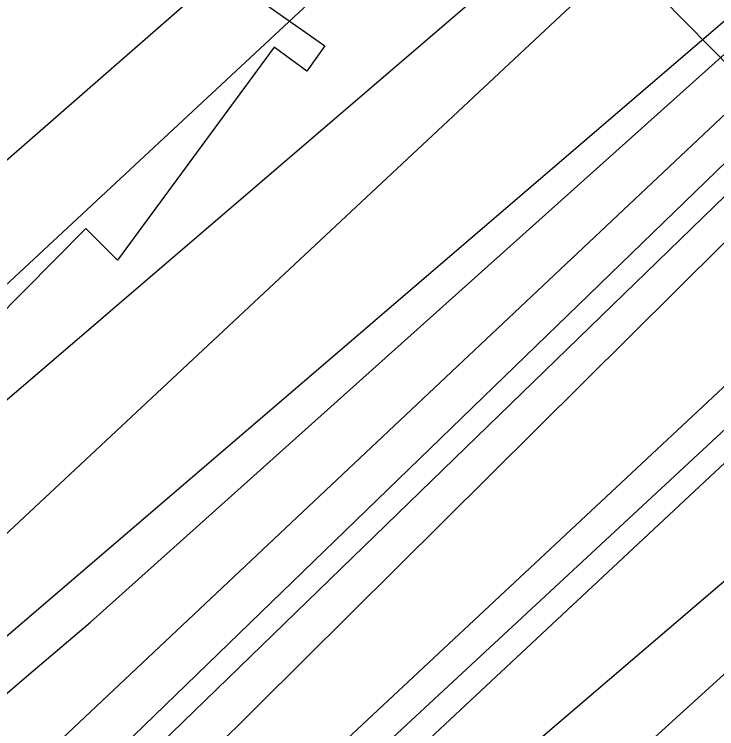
# Model space of a CAD drawing. Extents: x 3392644 to 3430565, y 576657 to 602123.
# Drawn here: x 3403397.8 to 3403704.1, y 585467.1 to 585778.8 of the extents above; entities that cross this region are included whole.
import ezdxf

# ---------------------------------------------------------------- set-up
doc = ezdxf.new("R2010")
doc.units = 0
for name, color, linetype in [('V-RIVR-EDGE', 7, 'Continuous'), ('V-RIVR-RANG', 7, 'Continuous'), ('V-RRAP-RVMT', 7, 'Continuous'), ('V-TOPO-DPTH', 7, 'Continuous'), ('V-TOPO-MAJR', 7, 'Continuous'), ('V-TOPO-MINR', 7, 'Continuous'), ('V-TOPO-WATR', 7, 'Continuous')]:
    doc.layers.add(name, color=color, linetype=linetype)

msp = doc.modelspace()

# ---------------------------------------------------------------- linework, layer by layer
at = {"layer": 'V-RIVR-EDGE'}
msp.add_spline([(3396775.14, 583083.89), (3396813.13, 583077.25), (3396878.17, 583066.49), (3396944.3, 583054.63), (3397040.4, 583038.31), (3397098.86, 583026.47), (3397143.44, 583017.58), (3397248.67, 583000.14), (3397318.11, 582991.93), (3397366.71, 582985.6), (3397425.56, 582983.99), (3397482.58, 582983.48), (3397505.25, 582983.79), (3397523.16, 582984.11), (3397535.58, 582982.98), (3397547.29, 582984.42), (3397553.5, 582984.4), (3397557.52, 582982.93), (3397564.81, 582974.5), (3397565.15, 582965), (3397563.3, 582955.5), (3397562.9, 582944.17), (3397563.63, 582940.51), (3397567.64, 582939.04), (3397569.83, 582934.65), (3397572, 582924.77), (3397574.55, 582922.94), (3397581.49, 582921.46), (3397584.79, 582923.64), (3397587.72, 582927.29), (3397589.58, 582941.18), (3397592.53, 582951.41), (3397596.2, 582957.61), (3397599.87, 582960.89), (3397604.64, 582968.56), (3397610.49, 582971.83), (3397617.81, 582975.47), (3397652.55, 582980.5), (3397688.01, 582979.68), (3397709.94, 582978.53), (3397734.79, 582976.64), (3397757.82, 582975.85), (3397782.68, 582977.62), (3397809.01, 582980.85), (3397835.7, 582984.44), (3397884.71, 582992.36), (3397923.1, 582994.82), (3397953.43, 582993.65), (3397988.88, 582988.44), (3398023.98, 582990.18), (3398046.29, 582997.44), (3398058.01, 583005.82), (3398070.83, 583016.02), (3398086.2, 583024.03), (3398111.07, 583028.35), (3398172.52, 583041.72), (3398207.99, 583048.58), (3398231.38, 583047.79), (3398261.36, 583049.18), (3398286.96, 583052.41), (3398312.56, 583059.29), (3398337.81, 583067.64), (3398383.51, 583070.45), (3398451.14, 583073.57), (3398464.66, 583070.98), (3398479.26, 583062.17), (3398495.66, 583042.02), (3398503.3, 583028.11), (3398512.79, 583021.51), (3398522.66, 583021.48), (3398535.48, 583032.42), (3398552.68, 583038.96), (3398566.94, 583038.56), (3398581.91, 583033.4), (3398603.84, 583032.25), (3398616.27, 583032.22), (3398624.31, 583030.01), (3398639.66, 583030.33), (3398675.85, 583031.71), (3398691.94, 583032.03), (3398705.09, 583030.9), (3398713.5, 583031.98), (3398731.78, 583032.67), (3398752.25, 583032.98), (3398769.08, 583035.5), (3398785.16, 583035.09), (3398791, 583033.62), (3398807.07, 583027), (3398820.95, 583021.84), (3398831.53, 583014.51), (3398866.59, 582999.07), (3398896.89, 582982.54), (3398913.68, 582974.09), (3398926.48, 582974.79), (3398937.8, 582972.94), (3398949.86, 582968.89), (3398961.91, 582965.2), (3398977.27, 582966.63), (3398994.46, 582970.97), (3399010.92, 582975.68), (3399021.17, 582979.68), (3399028.86, 582985.87), (3399040.95, 582996.08), (3399048.27, 583000.08), (3399061.07, 583002.24), (3399090.69, 583006.19), (3399115.92, 583011.24), (3399122.14, 583011.23), (3399129.44, 583009.38), (3399136.01, 583003.15), (3399140.38, 582998.39), (3399145.13, 582998.38), (3399161.95, 582999.43), (3399171.46, 583000.14), (3399183.52, 582999.75), (3399192.29, 582999.72), (3399200.71, 583002.63), (3399201.81, 583006.65), (3399202.19, 583011.4), (3399199.65, 583018.35), (3399194.91, 583023.84), (3399194.56, 583028.6), (3399194.57, 583034.81), (3399197.88, 583043.21), (3399198.26, 583048.69), (3399196.47, 583062.22), (3399193.94, 583072.83), (3399193.58, 583076.12), (3399195.42, 583080.5), (3399198.35, 583083.05), (3399203.11, 583085.6), (3399213.35, 583087.04), (3399220.29, 583086.29), (3399226.85, 583079.69), (3399239.25, 583065.77), (3399254.93, 583052.94), (3399266.62, 583046.7), (3399276.12, 583046.67), (3399289.66, 583051.03), (3399302.47, 583058.67), (3399319.32, 583073.62), (3399325.92, 583081.28), (3399329.58, 583083.83), (3399336.89, 583081.61), (3399352.22, 583075), (3399367.93, 583071.3), (3399390.22, 583066.13), (3399402.65, 583065.73), (3399440.31, 583069.3), (3399461.52, 583073.63), (3399519.3, 583081.16), (3399573.06, 583094.92), (3399604.89, 583102.52), (3399633.41, 583107.57), (3399653.88, 583106.42), (3399671.07, 583108.57), (3399695.94, 583113.63), (3399715.33, 583122.35), (3399740.23, 583137.28), (3399751.59, 583151.14), (3399762.22, 583164.27), (3399774.68, 583175.94), (3399784.2, 583182.5), (3399792.63, 583189.06), (3399795.57, 583195.99), (3399799.59, 583197.45), (3399802.52, 583197.44), (3399809.45, 583193.77), (3399814.94, 583193.75), (3399821.88, 583194.1), (3399845.3, 583201.72), (3399905.65, 583216.56), (3399931.26, 583225.27), (3399967.47, 583235.05), (3399992.35, 583244.13), (3400000.42, 583253.24), (3400007.74, 583257.61), (3400018.35, 583260.51), (3400031.88, 583262.31), (3400047.97, 583265.19), (3400055.29, 583270.65), (3400066.64, 583276.11), (3400079.44, 583279), (3400083.83, 583280.45), (3400095.54, 583285.18), (3400101.39, 583285.53), (3400125.89, 583289.85), (3400153.69, 583298.56), (3400192.84, 583311.99), (3400239.67, 583327.59), (3400291.98, 583342.08), (3400327.1, 583352.23), (3400354.52, 583356.18), (3400375.01, 583360.89), (3400387.44, 583364.88), (3400390, 583364.14), (3400389.25, 583357.93), (3400389.25, 583356.1), (3400393.62, 583348.41), (3400397.25, 583337.8), (3400401.98, 583328.65), (3400413.64, 583316.56), (3400424.96, 583308.85), (3400439.21, 583307.36), (3400460.42, 583310.59), (3400467.01, 583315.33), (3400473.24, 583320.43), (3400475.46, 583330.66), (3400471.53, 583368.32), (3400471.56, 583380.39), (3400472.3, 583385.5), (3400478.16, 583390.24), (3400480.38, 583399.01), (3400481.48, 583402.66), (3400485.15, 583405.94), (3400498.32, 583410.66), (3400503.81, 583414.67), (3400508.21, 583419.41), (3400517, 583425.6), (3400522.86, 583431.8), (3400535.67, 583435.79), (3400564.57, 583444.13), (3400601.51, 583453.54), (3400634.06, 583462.23), (3400664.06, 583471.66), (3400688.58, 583481.84), (3400707.98, 583491.29), (3400725.92, 583502.58), (3400759.21, 583514.93), (3400794.34, 583529.1), (3400829.1, 583542.54), (3400868.99, 583559.25), (3400880.69, 583563.25), (3400906.68, 583575.61), (3400920.95, 583582.89), (3400934.49, 583585.78), (3400950.95, 583590.12), (3400981.32, 583603.21), (3401005.11, 583615.94), (3401022.67, 583620.65), (3401047.18, 583628.63), (3401067.67, 583634.8), (3401097.3, 583646.06), (3401115.59, 583651.49), (3401142.3, 583657.64), (3401149.62, 583661.64), (3401161.69, 583667.1), (3401193.53, 583681.64), (3401226.83, 583695.82), (3401250.24, 583702.34), (3401263.42, 583711.08), (3401269.29, 583717.28), (3401275.87, 583719.82), (3401291.97, 583724.17), (3401309.52, 583727.41), (3401322.7, 583735.79), (3401344.66, 583746.34), (3401352.71, 583749.97), (3401362.22, 583751.78), (3401379.42, 583760.51), (3401398.82, 583769.6), (3401425.17, 583782.33), (3401447.87, 583793.97), (3401460.31, 583801.61), (3401469.83, 583807.8), (3401481.17, 583811.8), (3401489.22, 583812.87), (3401505.33, 583824.9), (3401519.25, 583833.64), (3401536.81, 583842.73), (3401545.23, 583847.46), (3401556.22, 583853.65), (3401577.08, 583864.93), (3401601.24, 583877.3), (3401634.54, 583893.67), (3401648.83, 583904.6), (3401672.26, 583919.89), (3401702.65, 583940.65), (3401720.23, 583955.23), (3401724.63, 583960.7), (3401725.38, 583965.45), (3401725.76, 583971.67), (3401726.13, 583973.49), (3401728.69, 583974.22), (3401733.05, 583964.7), (3401734.88, 583964.7), (3401742.2, 583967.24), (3401756.11, 583975.61), (3401775.15, 583990.92), (3401800.41, 584006.21), (3401823.48, 584021.51), (3401859.37, 584047.37), (3401900.01, 584075.42), (3401938.1, 584104.2), (3401973.26, 584129.7), (3402017.57, 584163.23), (3402052, 584188.73), (3402068.49, 584206.23), (3402087.54, 584223.73), (3402105.12, 584237.21), (3402120.5, 584246.32), (3402139.91, 584263.45), (3402161.52, 584279.48), (3402205.11, 584317.02), (3402240.28, 584346.55), (3402249.43, 584352.74), (3402267, 584360.37), (3402279.09, 584369.84), (3402289.35, 584382.25), (3402295.58, 584388.45), (3402316.09, 584405.58), (3402366.26, 584439.08), (3402387.87, 584455.85), (3402402.52, 584467.87), (3402414.96, 584474.42), (3402428.14, 584479.87), (3402444.61, 584490.43), (3402463.66, 584506.1), (3402475.38, 584515.58), (3402490.4, 584526.87), (3402538.38, 584566.6), (3402565.85, 584589.93), (3402576.85, 584603.79), (3402584.19, 584615.47), (3402588.96, 584620.94), (3402605.08, 584634.06), (3402621.92, 584644.99), (3402632.54, 584652.64), (3402636.57, 584654.82), (3402639.12, 584654.08), (3402643.14, 584651.51), (3402646.06, 584651.87), (3402650.46, 584654.42), (3402655.21, 584657.33), (3402657.78, 584660.98), (3402658.15, 584663.54), (3402657.43, 584667.2), (3402657.8, 584669.75), (3402663.3, 584675.59), (3402665.15, 584682.17), (3402672.1, 584687.27), (3402682.35, 584693.45), (3402693.7, 584699.64), (3402701.76, 584708.03), (3402707.63, 584713.86), (3402719.35, 584722.61), (3402736.94, 584743.03), (3402754.54, 584764.19), (3402758.95, 584773.32), (3402762.27, 584784.64), (3402760.83, 584794.15), (3402761.57, 584796.34), (3402774.39, 584808.37), (3402790.16, 584827.71), (3402794.57, 584836.11), (3402801.88, 584838.65), (3402805.55, 584843.03), (3402807.76, 584848.87), (3402817.65, 584858.35), (3402830.1, 584866.36), (3402842.19, 584879.12), (3402850.26, 584889.7), (3402856.14, 584902.48), (3402862.74, 584909.05), (3402867.86, 584912.69), (3402878.85, 584918.88), (3402888.37, 584926.53), (3402904.49, 584941.48), (3402914.38, 584948.4), (3402928.29, 584956.41), (3402934.88, 584962.97), (3402937.82, 584966.62), (3402938.2, 584971.74), (3402937.49, 584981.24), (3402937.5, 584985.26), (3402953.25, 584998.38), (3402977.78, 585014.77), (3402996.08, 585025.33), (3403016.58, 585033.32), (3403039.62, 585040.21), (3403050.24, 585047.49), (3403059.76, 585052.22), (3403070.36, 585053.66), (3403078.04, 585055.1), (3403086.82, 585058.73), (3403115, 585071.46), (3403146.48, 585086.37), (3403132.2, 585079.82), (3403142.45, 585086.01), (3403170.26, 585097.64), (3403184.91, 585105.28), (3403217.1, 585117.27), (3403261, 585129.59), (3403315.49, 585137.86), (3403347.67, 585142.9), (3403378.02, 585148.3), (3403417.15, 585155.52), (3403455.19, 585164.93), (3403485.93, 585175.09), (3403512.28, 585188.55), (3403532.06, 585206.05), (3403547.09, 585222.46), (3403548.93, 585227.21), (3403552.23, 585230.49), (3403560.64, 585231.56), (3403567.21, 585229.72), (3403575.99, 585229.7), (3403592.09, 585238.43), (3403619.92, 585256.64), (3403671.55, 585292.34), (3403695.34, 585305.8), (3403703.02, 585307.98), (3403726.45, 585322.18), (3403748.06, 585336.38), (3403779.55, 585358.6), (3403809.21, 585377.53), (3403822.77, 585393.59), (3403849.18, 585429.71), (3403874.86, 585465.83), (3403895.4, 585495.03), (3403900.9, 585503.42), (3403902.73, 585503.78), (3403907.12, 585503.77), (3403912.25, 585507.42), (3403928.75, 585531.5), (3403948.93, 585557.77), (3403964.7, 585578.57), (3403972.02, 585584.76), (3403979.71, 585590.23), (3403995.48, 585610.29), (3404005.01, 585622.7), (3404016.37, 585633.64), (3404029.56, 585643.47), (3404037.99, 585651.5), (3404055.97, 585682.52), (3404090.08, 585725.57), (3404116.13, 585765.72), (3404146.2, 585804.39), (3404172.94, 585828.45), (3404201.19, 585866.4), (3404218.43, 585893.04), (3404241.93, 585935.75), (3404254.07, 585966.43), (3404273.19, 586011.35), (3404295.99, 586065.39), (3404324.69, 586140.26), (3404338.69, 586187.01), (3404345.72, 586217.7), (3404351.25, 586238.52), (3404360.45, 586263.72), (3404367.44, 586279.43), (3404369.3, 586292.95), (3404362.76, 586312.34), (3404363.17, 586329.88), (3404363.57, 586342.67), (3404369.08, 586353.63), (3404375.35, 586376.28), (3404377.98, 586402.59), (3404387.58, 586442.78), (3404404.86, 586483.67), (3404421.07, 586535.91), (3404432.49, 586570.61), (3404448.69, 586615.89), (3404459.02, 586653.89), (3404467.16, 586695.17), (3404471.26, 586726.6), (3404473.16, 586754.74), (3404478.79, 586815.41), (3404482.55, 586855.98), (3404480.77, 586876.82), (3404477.15, 586890.35), (3404476.43, 586897.3), (3404479.38, 586906.06), (3404487.09, 586917.74), (3404493.7, 586931.25), (3404496.67, 586951.72), (3404498.57, 586978.76), (3404518.44, 587033.91), (3404529.49, 587065.32), (3404542.74, 587101.11), (3404549.38, 587126.32), (3404556.41, 587159.57), (3404562.7, 587192.45), (3404572.3, 587229.71), (3404578.96, 587262.96), (3404583.78, 587291.46), (3404584.2, 587312.66), (3404584.33, 587365.67), (3404586.26, 587407.7), (3404589.73, 587479.7), (3404590.91, 587511.5), (3404590.2, 587522.47), (3404583.68, 587546.61), (3404570.63, 587590.51), (3404552.86, 587645.02), (3404544.13, 587665.51), (3404532.49, 587688.57), (3404524.85, 587703.21), (3404520.49, 587711.27), (3404519.77, 587718.21), (3404519.8, 587729.91), (3404518.73, 587740.88), (3404513.99, 587745.64), (3404512.17, 587750.04), (3404510.02, 587765.76)], degree=3, dxfattribs=at)
at = {"layer": 'V-RIVR-RANG'}
msp.add_line((3404170.19, 585286.35), (3403385.94, 586085.94), dxfattribs=at)
at = {"layer": 'V-RRAP-RVMT'}
msp.add_lwpolyline([(3403457.27, 585818.43), (3403533.15, 585765.06), (3403525.34, 585754.04), (3403511.07, 585764.55), (3403442.84, 585671.61), (3403428.97, 585685.36), (3403375.04, 585631.01), (3403367.48, 585640.21), (3403284.73, 585571.95), (3403288.45, 585567.44), (3403223.5, 585520.09), (3403206.14, 585549.76), (3403118.35, 585498.56), (3403106.57, 585518.6), (3402984.08, 585446.84), (3402989.61, 585437.33), (3402904.57, 585387.27)], dxfattribs=at)
at = {"layer": 'V-TOPO-DPTH'}
for points in [[(3402828.35, 584899.97), (3402920.09, 584970.12), (3403211.43, 585196.86), (3403223.41, 585206.19), (3403235.39, 585215.53), (3403247.36, 585224.88), (3403259.32, 585234.23), (3403991.82, 585961.83), (3404004, 585981.38), (3404015.07, 586001.49), (3404024.48, 586022.42), (3404032.79, 586043.91), (3404317.68, 586879.46)], [(3404317.68, 586879.46), (3404032.79, 586043.91), (3404024.48, 586022.42), (3404015.07, 586001.49), (3404004, 585981.38), (3403991.82, 585961.83), (3403259.32, 585234.23), (3403247.36, 585224.88), (3403235.39, 585215.53), (3403223.41, 585206.19), (3403211.43, 585196.86), (3402920.09, 584970.12), (3402828.35, 584899.97)], [(3404366.79, 586726.64), (3404126.48, 586002.1), (3404117.55, 585979.13), (3404107.16, 585956.94), (3403294.68, 585197.12), (3403289.47, 585193.58), (3403281.51, 585188.05), (3403273.64, 585182.41), (3403265.88, 585176.62), (3403258.2, 585170.71), (3403112.73, 585056.41), (3403032.24, 584993.44), (3402951.57, 584930.72), (3402870.62, 584868.34), (3402789.5, 584806.2), (3402412.76, 584518.94), (3402403.94, 584512.27), (3402395.08, 584505.65), (3402386.16, 584499.11), (3402377.21, 584492.61), (3401565.16, 583871.86)], [(3401565.16, 583871.86), (3402377.21, 584492.61), (3402386.16, 584499.11), (3402395.08, 584505.65), (3402403.94, 584512.27), (3402412.76, 584518.94), (3402789.5, 584806.2), (3402870.62, 584868.34), (3402951.57, 584930.72), (3403032.24, 584993.44), (3403112.73, 585056.41), (3403258.2, 585170.71), (3403265.88, 585176.62), (3403273.64, 585182.41), (3403281.51, 585188.05), (3403289.47, 585193.58), (3403294.68, 585197.12), (3404107.16, 585956.94), (3404117.55, 585979.13), (3404126.48, 586002.1), (3404366.79, 586726.64)], [(3401580.82, 584058.32), (3402331.27, 584607.74), (3402372.3, 584635.13), (3402413.37, 584662.44), (3402867.73, 584963.62), (3402928.51, 585005.04), (3402988.55, 585047.49), (3403047.48, 585091.47), (3403105.67, 585136.47), (3403212.12, 585221.01), (3403216.51, 585224.53), (3403220.88, 585228.07), (3403225.21, 585231.65), (3403229.53, 585235.26), (3403988.88, 585972.84), (3403998.75, 585988.72), (3404007.72, 586005.04), (3404015.32, 586022.04), (3404022.02, 586039.5), (3404189.26, 586535.13)], [(3401580.82, 584058.32), (3402331.27, 584607.74), (3402372.3, 584635.13), (3402413.37, 584662.44), (3402867.73, 584963.62), (3402928.51, 585005.04), (3402988.55, 585047.49), (3403047.48, 585091.47), (3403105.67, 585136.47), (3403212.12, 585221.01), (3403216.51, 585224.53), (3403220.88, 585228.07), (3403225.21, 585231.65), (3403229.53, 585235.26), (3403988.88, 585972.84), (3403998.75, 585988.72), (3404007.72, 586005.04), (3404015.32, 586022.04), (3404022.02, 586039.5), (3404189.26, 586535.13)], [(3401704.8, 584063.29), (3401801.84, 584128.12), (3401898.71, 584193.2), (3401995.32, 584258.65), (3402091.77, 584324.36), (3402383.35, 584523.85), (3402383.6, 584524.03), (3402383.73, 584524.12), (3402383.85, 584524.21), (3402389.96, 584528.76), (3402393.14, 584531.13), (3402396.3, 584533.52), (3402399.45, 584535.93), (3402402.58, 584538.35), (3403217.47, 585171.83), (3403235.56, 585185.77), (3403253.74, 585199.59), (3403272.04, 585213.25), (3403290.43, 585226.8), (3404076.54, 585961.79), (3404081.13, 585969.46), (3404084.93, 585977.55), (3404088.2, 585985.92), (3404139.67, 586140.19)], [(3404139.67, 586140.19), (3404088.2, 585985.92), (3404084.93, 585977.55), (3404081.13, 585969.46), (3404076.54, 585961.79), (3403290.43, 585226.8), (3403272.04, 585213.25), (3403253.74, 585199.59), (3403235.56, 585185.77), (3403217.47, 585171.83), (3402402.58, 584538.35), (3402399.45, 584535.93), (3402396.3, 584533.52), (3402393.14, 584531.13), (3402389.96, 584528.76), (3402383.85, 584524.21), (3402383.73, 584524.12), (3402383.6, 584524.03), (3402383.35, 584523.85), (3402091.77, 584324.36), (3401995.32, 584258.65), (3401898.71, 584193.2), (3401801.84, 584128.12), (3401704.8, 584063.29)], [(3404240.62, 586095.85), (3404194.3, 585959.74), (3404182.31, 585930.82), (3404170.33, 585905.3), (3404156.67, 585891.72), (3404028.69, 585783.05), (3403554.24, 585351.71), (3403349.49, 585185.34), (3403317.08, 585163.28), (3403294.92, 585151.41), (3403204.49, 585078.42), (3403032.19, 584951.13), (3402890.59, 584847.61), (3402436.78, 584499.65), (3402414.61, 584484.38), (3402394.14, 584469.11), (3402141.61, 584263.69), (3401982.93, 584136.37), (3401639.12, 583855.4)], [(3404240.62, 586095.85), (3404194.3, 585959.74), (3404182.31, 585930.82), (3404170.33, 585905.3), (3404156.67, 585891.72), (3404028.69, 585783.05), (3403554.24, 585351.71), (3403349.49, 585185.34), (3403317.08, 585163.28), (3403294.92, 585151.41), (3403204.49, 585078.42), (3403032.19, 584951.13), (3402890.59, 584847.61), (3402436.78, 584499.65), (3402414.61, 584484.38), (3402394.14, 584469.11), (3402141.61, 584263.69), (3401982.93, 584136.37), (3401639.12, 583855.4)]]:
    msp.add_lwpolyline(points, dxfattribs=at)
at = {"layer": 'V-TOPO-MAJR'}
for points in [[(3402892.15, 585216.55), (3402922.17, 585235.53), (3403058.5, 585326.2), (3403072.03, 585335.62), (3403085.26, 585345.42), (3403792.86, 585952.39), (3403801.7, 585959.54), (3403810.45, 585966.79), (3403889.02, 586043.35), (3403893.72, 586049.49), (3403897.83, 586055.95), (3403901.04, 586062.9), (3403903.66, 586070.17), (3404217.55, 587166.79)], [(3404091.69, 586275.46), (3404011.31, 586035.07), (3404006.2, 586021.65), (3404000.38, 586008.59), (3403993.51, 585996.05), (3403985.94, 585983.86), (3403213.73, 585235.38), (3403212.73, 585234.51), (3403212.39, 585234.24), (3403204.08, 585227.64), (3403199.55, 585224.13), (3403194.96, 585220.68), (3403190.29, 585217.34), (3403185.57, 585214.07), (3403158.11, 585195.53), (3403139.59, 585183.1), (3403121.01, 585170.75), (3403102.35, 585158.52), (3403083.64, 585146.37), (3402704.88, 584902.07)]]:
    msp.add_lwpolyline(points, dxfattribs=at)
at = {"layer": 'V-TOPO-MINR'}
for points in [[(3402828.35, 584899.97), (3402920.09, 584970.12), (3403211.43, 585196.86), (3403223.41, 585206.19), (3403235.39, 585215.53), (3403247.36, 585224.88), (3403259.32, 585234.23), (3403991.82, 585961.83), (3404004, 585981.38), (3404015.07, 586001.49), (3404024.48, 586022.42), (3404032.79, 586043.91), (3404317.68, 586879.46)], [(3401565.16, 583871.86), (3402377.21, 584492.61), (3402386.16, 584499.11), (3402395.08, 584505.65), (3402403.94, 584512.27), (3402412.76, 584518.94), (3402789.5, 584806.2), (3402870.62, 584868.34), (3402951.57, 584930.72), (3403032.24, 584993.44), (3403112.73, 585056.41), (3403258.2, 585170.71), (3403265.88, 585176.62), (3403273.64, 585182.41), (3403281.51, 585188.05), (3403289.47, 585193.58), (3403294.68, 585197.12), (3404107.16, 585956.94), (3404117.55, 585979.13), (3404126.48, 586002.1), (3404366.79, 586726.64)], [(3404189.26, 586535.13), (3404022.02, 586039.5), (3404015.32, 586022.04), (3404007.72, 586005.04), (3403998.75, 585988.72), (3403988.88, 585972.84), (3403229.53, 585235.26), (3403225.21, 585231.65), (3403220.88, 585228.07), (3403216.51, 585224.53), (3403212.12, 585221.01), (3403105.67, 585136.47), (3403047.48, 585091.47), (3402988.55, 585047.49), (3402928.51, 585005.04), (3402867.73, 584963.62), (3402413.37, 584662.44), (3402372.3, 584635.13), (3402331.27, 584607.74), (3401580.82, 584058.32)], [(3402846.91, 585151.56), (3403120.99, 585301.78), (3403125.37, 585304.28), (3403129.67, 585306.89), (3403133.88, 585309.65), (3403138.03, 585312.52), (3403141, 585314.66), (3403143.54, 585316.61), (3403145.99, 585318.66), (3403148.32, 585320.85), (3403150.56, 585323.14), (3403152.74, 585325.5), (3403154.93, 585327.85), (3403157.13, 585330.19), (3403159.34, 585332.52), (3403894.12, 586019.71), (3403905.03, 586033.77), (3403914.69, 586048.54), (3403922.5, 586064.37), (3403929.07, 586080.91), (3404008, 586321.41)], [(3401783.11, 584089.87), (3402085.68, 584303.26), (3402186.47, 584374.47), (3402380.96, 584511.97), (3402384.48, 584514.48), (3402387.99, 584517.01), (3402391.47, 584519.56), (3402394.95, 584522.14), (3402540.61, 584631.17), (3402616.72, 584688.52), (3402692.58, 584746.18), (3402768.08, 584804.32), (3402843.34, 584862.78), (3403237.86, 585171.24), (3403250.75, 585181.16), (3403263.72, 585190.96), (3403276.84, 585200.57), (3403290.05, 585210.05), (3404085.57, 585948.84), (3404094.15, 585963.2), (3404101.25, 585978.34), (3404107.36, 585994.01), (3404215.72, 586319.79)], [(3403355.98, 585403.93), (3403983, 585994.87), (3403988.28, 586003.38), (3403993.08, 586012.13), (3403997.13, 586021.25), (3404000.69, 586030.6), (3404056.42, 586197.4)], [(3401704.8, 584063.29), (3401801.84, 584128.12), (3401898.71, 584193.2), (3401995.32, 584258.65), (3402091.77, 584324.36), (3402383.35, 584523.85), (3402383.6, 584524.03), (3402383.73, 584524.12), (3402383.85, 584524.21), (3402389.96, 584528.76), (3402393.14, 584531.13), (3402396.3, 584533.52), (3402399.45, 584535.93), (3402402.58, 584538.35), (3403217.47, 585171.83), (3403235.56, 585185.77), (3403253.74, 585199.59), (3403272.04, 585213.25), (3403290.43, 585226.8), (3404076.54, 585961.79), (3404081.13, 585969.46), (3404084.93, 585977.55), (3404088.2, 585985.92), (3404139.67, 586140.19)], [(3403381.73, 585471.73), (3403406.08, 585492.33), (3403430.96, 585513.57), (3403980.06, 586005.89), (3403983.05, 586010.71), (3403985.77, 586015.67), (3403988.07, 586020.84), (3403990.09, 586026.14), (3404021.67, 586120.67)], [(3402897.32, 585260.99), (3402911.13, 585266.01), (3402924.83, 585271.29), (3402938.36, 585276.98), (3402951.79, 585282.94), (3402964.96, 585289.42), (3402977.9, 585296.31), (3402990.47, 585303.84), (3403002.81, 585311.78), (3403060.11, 585350.7), (3403065.18, 585354.42), (3403070.05, 585358.37), (3403074.61, 585362.67), (3403078.98, 585367.19), (3403716.83, 585961.25), (3403805.24, 586053.71), (3403819.64, 586070.98), (3403832.34, 586089.27), (3403842.47, 586109.1)], [(3402850.25, 585309.03), (3402977.46, 585371.04), (3403001.78, 585383.97), (3403025.4, 585397.98), (3403047.98, 585413.61), (3403069.88, 585430.32), (3403071.09, 585431.31), (3403092.46, 585449.93), (3403113.04, 585469.34), (3403718.71, 585998.63), (3403745.03, 586021.47), (3403770.34, 586045.55), (3403801.16, 586076.96), (3403809.52, 586086.76), (3403816.86, 586097.17)], [(3403153.84, 585301.24), (3403951.96, 585985.91), (3403954.27, 585987.84), (3403956.51, 585989.85), (3403958.7, 585991.92), (3403960.78, 585994.1), (3403962.78, 585996.35), (3403964.63, 585998.71), (3403966.4, 586001.15), (3403977.12, 586016.91), (3403977.82, 586018.04), (3403979, 586020.43), (3403979.48, 586021.68), (3403986.91, 586043.93), (3403990.9, 586056.38), (3403994.68, 586068.88), (3403998.16, 586081.47), (3404001.43, 586094.13)], [(3402433.64, 584515.32), (3403135.04, 585057.8), (3403159.87, 585077.06), (3403184.65, 585096.36), (3403209.38, 585115.74), (3403234.07, 585135.17), (3403278.5, 585170.23), (3403280.97, 585172.13), (3403283.48, 585173.97), (3403286.03, 585175.75), (3403288.63, 585177.48), (3403289.95, 585178.34), (3403293.31, 585180.29), (3403296.77, 585182.01), (3403300.37, 585183.4), (3404159.49, 585918.58), (3404162.85, 585923.37), (3404165.85, 585928.34), (3404168.32, 585933.59), (3404170.43, 585939.04), (3404202.6, 586036.39), (3404220.16, 586090.76)]]:
    msp.add_lwpolyline(points, dxfattribs=at)
at = {"layer": 'V-TOPO-WATR'}
msp.add_lwpolyline([(3404240.62, 586095.85), (3404194.3, 585959.74), (3404182.31, 585930.82), (3404170.33, 585905.3), (3404156.67, 585891.72), (3404028.69, 585783.05), (3403554.24, 585351.71), (3403349.49, 585185.34), (3403317.08, 585163.28), (3403294.92, 585151.41), (3403204.49, 585078.42), (3403032.19, 584951.13), (3402890.59, 584847.61), (3402436.78, 584499.65), (3402414.61, 584484.38), (3402394.14, 584469.11), (3402141.61, 584263.69), (3401982.93, 584136.37), (3401639.12, 583855.4)], dxfattribs=at)

doc.saveas('drawing.dxf')
